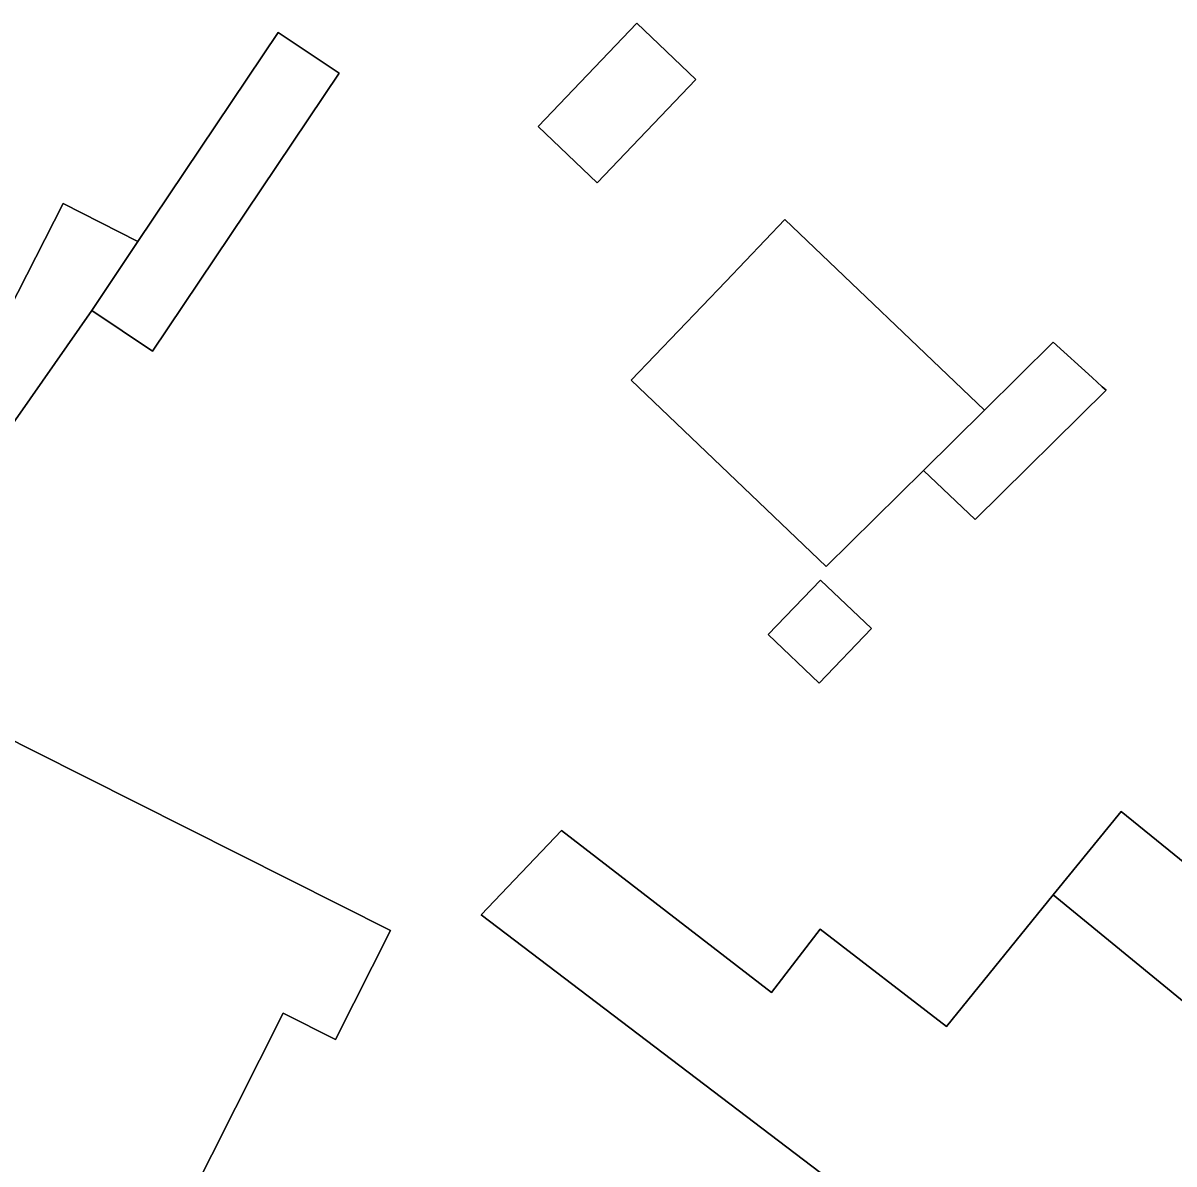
# Model space of a CAD drawing. Extents: x 160349 to 161355, y 381727 to 382854.
# Drawn here: x 161162.58 to 161202.84, y 382504.64 to 382544.56 of the extents above; entities that cross this region are included whole.
import ezdxf

# ---------------------------------------------------------------- set-up
doc = ezdxf.new("R2010")
doc.units = 0
doc.layers.add('IMGEO_Erf', color=7, linetype='Continuous')
doc.layers.add('IMGEO_Pand', color=7, linetype='Continuous')

msp = doc.modelspace()

# ---------------------------------------------------------------- linework, layer by layer
at = {"layer": 'IMGEO_Erf'}
for points in [[(161184.056, 382544.563), (161186.119, 382542.591), (161182.659, 382538.971), (161180.596, 382540.943)], [(161189.231, 382537.685), (161196.209, 382531.012), (161198.619, 382533.393), (161199.973, 382532.163), (161200.33, 382531.838), (161200.466, 382531.714), (161195.884, 382527.187), (161194.081, 382528.91), (161190.674, 382525.544), (161183.856, 382532.061), (161187.164, 382535.522)], [(161192.254, 382523.373), (161190.427, 382521.462), (161188.647, 382523.163), (161190.475, 382525.074)]]:
    msp.add_lwpolyline(points, close=True, dxfattribs=at)
for points in [[(161160.473, 382531.376), (161163.988, 382538.25), (161166.602, 382536.916), (161171.507, 382544.234), (161173.639, 382542.805), (161167.116, 382533.076), (161164.985, 382534.505), (161160.156, 382527.59)], [(161158.536, 382521.326), (161163.002, 382519.077), (161175.437, 382512.813), (161173.516, 382508.999), (161171.685, 382509.922), (161166.687, 382500)], [(161191.344, 382503.679), (161178.609, 382513.354), (161181.416, 382516.307), (161188.757, 382510.642), (161190.468, 382512.859), (161194.877, 382509.455), (161198.616, 382514.058), (161198.722, 382514.189), (161200.986, 382516.976), (161204.7, 382513.96)]]:
    msp.add_lwpolyline(points, dxfattribs=at)
at = {"layer": 'IMGEO_Pand'}
for points in [[(161180.596, 382540.943), (161182.659, 382538.971), (161186.119, 382542.591), (161184.056, 382544.563)], [(161164.985, 382534.505), (161167.116, 382533.076), (161173.639, 382542.805), (161171.507, 382544.234), (161166.602, 382536.916)], [(161153.974, 382534.7), (161147.808, 382522.643), (161150.977, 382521.025), (161151.709, 382521.499), (161154.017, 382520.322), (161156.291, 382524.776), (161158.232, 382528.578), (161160.156, 382527.59), (161164.985, 382534.505), (161166.602, 382536.916), (161163.988, 382538.25), (161160.473, 382531.376), (161157.744, 382532.771)], [(161189.231, 382537.685), (161187.164, 382535.522), (161183.856, 382532.061), (161190.674, 382525.544), (161194.081, 382528.91), (161196.209, 382531.012)], [(161196.209, 382531.012), (161194.081, 382528.91), (161195.884, 382527.187), (161200.466, 382531.714), (161200.33, 382531.838), (161199.973, 382532.163), (161198.619, 382533.393)], [(161188.647, 382523.163), (161190.427, 382521.462), (161192.254, 382523.373), (161190.475, 382525.074)], [(161167.343, 382492.238), (161165.717, 382493.057), (161167.033, 382495.669), (161165.017, 382496.685), (161166.687, 382500), (161171.685, 382509.922), (161173.516, 382508.999), (161175.437, 382512.813), (161163.002, 382519.077), (161158.536, 382521.326), (161156.742, 382517.765), (161160.937, 382515.652), (161158.418, 382510.651), (161157.573, 382511.077), (161155.668, 382507.296), (161156.555, 382506.85), (161153.105, 382500), (161151.271, 382496.36), (161150.325, 382496.837), (161148.972, 382494.15), (161151.67, 382492.791), (161152.114, 382493.671), (161164.911, 382487.226)], [(161206.989, 382516.444), (161204.7, 382513.96), (161200.986, 382516.976), (161198.722, 382514.189), (161198.616, 382514.058), (161209.711, 382504.957), (161211.48, 382507.175), (161212.259, 382507.24), (161213.294, 382508.394), (161213.286, 382509.159), (161214.222, 382510.206)], [(161198.616, 382514.058), (161194.877, 382509.455), (161190.468, 382512.859), (161188.757, 382510.642), (161181.416, 382516.307), (161178.609, 382513.354), (161191.344, 382503.679), (161191.938, 382503.228), (161192.117, 382503.092), (161193.067, 382502.351), (161195.417, 382500.563), (161202.065, 382495.452), (161202.996, 382496.598), (161205.758, 382500), (161209.711, 382504.957)]]:
    msp.add_lwpolyline(points, close=True, dxfattribs=at)

doc.saveas('drawing.dxf')
